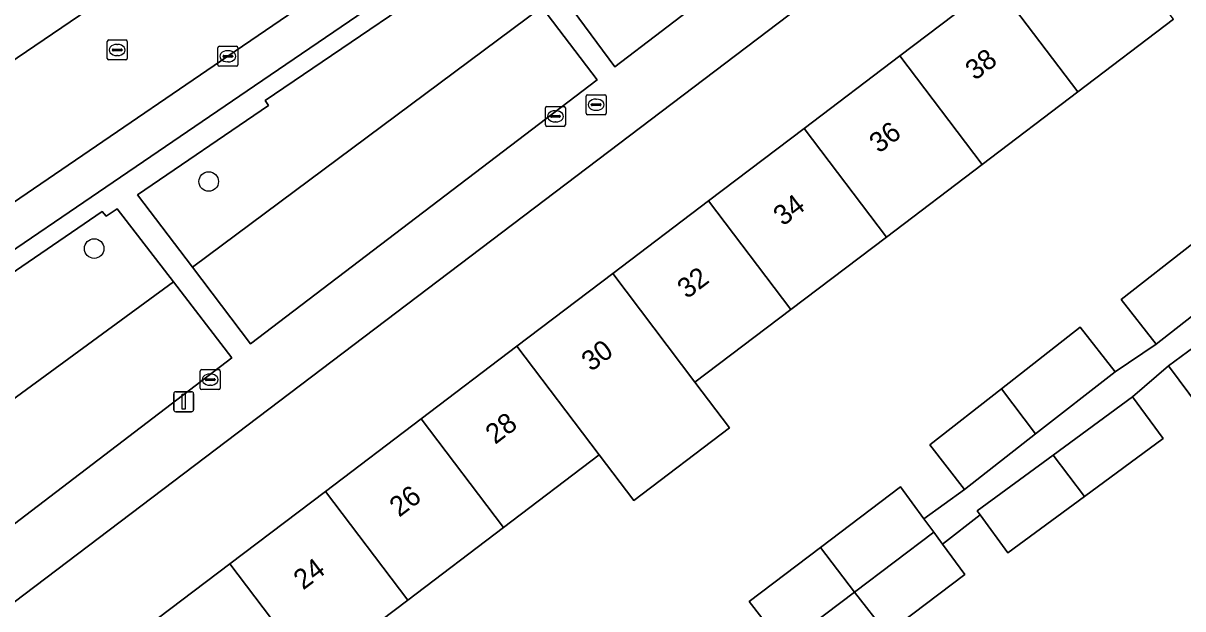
# Model space of a CAD drawing. Extents: x 160030 to 160839, y 385325 to 386450.
# Drawn here: x 160199.8 to 160257.9, y 385906 to 385935.3 of the extents above; entities that cross this region are included whole.
import ezdxf

# ---------------------------------------------------------------- set-up
doc = ezdxf.new("R2010")
doc.units = 0
for name, color, linetype in [('IMGEO_Boom', 7, 'Continuous'), ('IMGEO_Erf', 7, 'Continuous'), ('IMGEO_Groenvoorziening', 7, 'Continuous'), ('IMGEO_Kolk', 7, 'Continuous'), ('IMGEO_Lichtmast', 7, 'Continuous'), ('IMGEO_Pand', 7, 'Continuous'), ('IMGEO_Pand_nummerreeks', 7, 'Continuous'), ('IMGEO_Parkeervlak_open', 7, 'Continuous'), ('IMGEO_Rijbaan_lokaal_open', 7, 'Continuous'), ('IMGEO_Rioolput', 7, 'Continuous'), ('IMGEO_Voetpad_open', 7, 'Continuous')]:
    doc.layers.add(name, color=color, linetype=linetype)

msp = doc.modelspace()

# ---------------------------------------------------------------- linework, layer by layer
at = {"layer": 'IMGEO_Boom'}
for centre in [(160209.126, 385927.347), (160203.397, 385923.996)]:
    msp.add_circle(centre, 0.489, dxfattribs=at)
at = {"layer": 'IMGEO_Erf'}
for points in [[(160259.939, 385952.187), (160193.53, 385901.886)], [(160205.389, 385904.594), (160210.179, 385908.225), (160214.968, 385911.855), (160219.758, 385915.486), (160224.548, 385919.116), (160229.338, 385922.746), (160234.128, 385926.377), (160238.917, 385930.007), (160243.707, 385933.638), (160248.496, 385937.268)], [(160257.405, 385935.465), (160252.615, 385931.834), (160247.826, 385928.205), (160243.035, 385924.574), (160238.246, 385920.944), (160233.456, 385917.314), (160235.183, 385915.036), (160230.393, 385911.405), (160228.666, 385913.683), (160223.876, 385910.053), (160219.086, 385906.422), (160214.297, 385902.793)], [(160237.318, 385904.871), (160236.168, 385906.343), (160239.735, 385909.041), (160243.744, 385912.074), (160244.914, 385910.482), (160246.945, 385911.949), (160245.198, 385914.185), (160248.785, 385916.988), (160252.725, 385920.065), (160254.472, 385917.828), (160256.525, 385919.209), (160254.778, 385921.445), (160258.359, 385924.242)], [(160258.691, 385916.043), (160257.151, 385918.136), (160255.341, 385916.589), (160256.88, 385914.495), (160252.945, 385911.601), (160249.112, 385908.782), (160247.719, 385910.675), (160245.847, 385909.212), (160246.957, 385907.702), (160243.054, 385904.75)]]:
    msp.add_lwpolyline(points, dxfattribs=at)
at = {"layer": 'IMGEO_Groenvoorziening'}
for points in [[(160247.991, 385947.227), (160245.461, 385950.551), (160226.741, 385936.743), (160229.446, 385933.089)], [(160225.794, 385936.069), (160223.408, 385939.191), (160211.948, 385931.393), (160212.117, 385931.145), (160205.573, 385926.677), (160208.311, 385923.062)], [(160228.569, 385932.436), (160225.794, 385936.069), (160208.311, 385923.062), (160211.216, 385919.226)], [(160207.36, 385922.327), (160204.553, 385925.977), (160203.991, 385925.611), (160203.799, 385925.846), (160188.71, 385915.54), (160192.142, 385911.205)]]:
    msp.add_lwpolyline(points, close=True, dxfattribs=at)
for points in [[(160210.283, 385918.527), (160207.36, 385922.327), (160192.142, 385911.205), (160188.71, 385915.54), (160187.317, 385914.588)], [(160186.757, 385910.988), (160191.771, 385904.42), (160210.283, 385918.527)]]:
    msp.add_lwpolyline(points, dxfattribs=at)
at = {"layer": 'IMGEO_Kolk'}
for p, q in [((160209.585, 385933.186), (160209.585, 385934.038)), ((160209.66, 385934.112), (160210.512, 385934.112)), ((160210.073, 385933.892), (160210.098, 385933.892)), ((160210.586, 385934.038), (160210.586, 385933.186)), ((160210.512, 385933.112), (160209.66, 385933.112)), ((160209.844, 385933.606), (160209.844, 385933.618)), ((160210.282, 385933.569), (160209.884, 385933.569)), ((160209.887, 385933.655), (160210.285, 385933.655)), ((160210.096, 385933.332), (160210.071, 385933.332)), ((160210.328, 385933.618), (160210.328, 385933.606)), ((160225.974, 385930.179), (160225.974, 385931.031)), ((160226.049, 385931.105), (160226.901, 385931.105)), ((160226.462, 385930.885), (160226.487, 385930.885)), ((160226.975, 385931.031), (160226.975, 385930.179)), ((160226.233, 385930.599), (160226.233, 385930.611)), ((160226.671, 385930.562), (160226.273, 385930.562)), ((160226.276, 385930.648), (160226.674, 385930.648)), ((160226.485, 385930.325), (160226.46, 385930.325)), ((160226.717, 385930.611), (160226.717, 385930.599)), ((160226.901, 385930.105), (160226.049, 385930.105)), ((160208.702, 385917.017), (160208.702, 385917.869)), ((160208.777, 385917.943), (160209.629, 385917.943)), ((160208.961, 385917.437), (160208.961, 385917.449)), ((160209.004, 385917.486), (160209.402, 385917.486)), ((160209.19, 385917.723), (160209.215, 385917.723)), ((160209.445, 385917.449), (160209.445, 385917.437)), ((160209.703, 385917.869), (160209.703, 385917.017)), ((160209.629, 385916.943), (160208.777, 385916.943)), ((160209.399, 385917.4), (160209.001, 385917.4)), ((160209.213, 385917.163), (160209.188, 385917.163))]:
    msp.add_line(p, q, dxfattribs=at)
for points in [[(160209.585, 385933.186), (160209.585, 385934.038)], [(160209.66, 385934.112), (160210.512, 385934.112)], [(160210.586, 385934.038), (160210.586, 385933.186)], [(160210.512, 385933.112), (160209.66, 385933.112)], [(160225.974, 385930.179), (160225.974, 385931.031)], [(160226.049, 385931.105), (160226.901, 385931.105)], [(160226.975, 385931.031), (160226.975, 385930.179)], [(160226.901, 385930.105), (160226.049, 385930.105)], [(160208.702, 385917.017), (160208.702, 385917.869)], [(160208.777, 385917.943), (160209.629, 385917.943)], [(160209.703, 385917.869), (160209.703, 385917.017)], [(160209.629, 385916.943), (160208.777, 385916.943)]]:
    msp.add_lwpolyline(points, dxfattribs=at)
for centre, radius, start, end in [((160209.662, 385934.036), 0.0765, 91.55205, 178.44795), ((160209.662, 385934.036), 0.0765, 91.55205, 178.44795), ((160210.51, 385934.036), 0.0765, 1.55205, 88.44795), ((160210.51, 385934.036), 0.0765, 1.55205, 88.44795), ((160209.662, 385933.188), 0.0765, 181.55205, 268.44795), ((160209.662, 385933.188), 0.0765, 181.55205, 268.44795), ((160209.884, 385933.615), 0.0403, 85.87752, 175.75265), ((160209.881, 385933.605), 0.0366, 178.93798, 274.71019), ((160210.285, 385933.612), 0.043, 264.86636, 352.45326), ((160210.289, 385933.617), 0.0386, 1.73085, 96.63898), ((160210.51, 385933.188), 0.0765, 271.55205, 358.44795), ((160210.51, 385933.188), 0.0765, 271.55205, 358.44795), ((160226.051, 385931.029), 0.0765, 91.55205, 178.44795), ((160226.051, 385931.029), 0.0765, 91.55205, 178.44795), ((160226.899, 385931.029), 0.0765, 1.55205, 88.44795), ((160226.899, 385931.029), 0.0765, 1.55205, 88.44795), ((160226.273, 385930.608), 0.0403, 85.87752, 175.75265), ((160226.27, 385930.598), 0.0366, 178.93798, 274.71019), ((160226.674, 385930.605), 0.043, 264.86636, 352.45326), ((160226.678, 385930.61), 0.0386, 1.73085, 96.63898), ((160226.051, 385930.181), 0.0765, 181.55205, 268.44795), ((160226.051, 385930.181), 0.0765, 181.55205, 268.44795), ((160226.899, 385930.181), 0.0765, 271.55205, 358.44795), ((160226.899, 385930.181), 0.0765, 271.55205, 358.44795), ((160208.779, 385917.867), 0.0765, 91.55205, 178.44795), ((160208.779, 385917.867), 0.0765, 91.55205, 178.44795), ((160209.001, 385917.446), 0.0403, 85.87752, 175.75265), ((160208.998, 385917.436), 0.0366, 178.93798, 274.71019), ((160209.402, 385917.443), 0.043, 264.86636, 352.45326), ((160209.406, 385917.448), 0.0386, 1.73085, 96.63898), ((160209.627, 385917.867), 0.0765, 1.55205, 88.44795), ((160209.627, 385917.867), 0.0765, 1.55205, 88.44795), ((160208.779, 385917.019), 0.0765, 181.55205, 268.44795), ((160208.779, 385917.019), 0.0765, 181.55205, 268.44795), ((160209.627, 385917.019), 0.0765, 271.55205, 358.44795), ((160209.627, 385917.019), 0.0765, 271.55205, 358.44795)]:
    msp.add_arc(centre, radius, start, end, dxfattribs=at)
for centre, major_axis, ratio, start_param, end_param in [((160210.072, 385933.612), (-0.387, 0.002), 0.722429, 4.712389, 7.853982), ((160210.097, 385933.612), (-0.39, 0.002), 0.717154, 1.570796, 4.712389), ((160226.461, 385930.605), (-0.387, 0.002), 0.722429, 4.712389, 7.853982), ((160226.486, 385930.605), (-0.39, 0.002), 0.717154, 1.570796, 4.712389), ((160209.189, 385917.443), (-0.387, 0.002), 0.722429, 4.712389, 7.853982), ((160209.214, 385917.443), (-0.39, 0.002), 0.717154, 1.570796, 4.712389)]:
    msp.add_ellipse(centre, major_axis=major_axis, ratio=ratio, start_param=start_param, end_param=end_param, dxfattribs=at)
at = {"layer": 'IMGEO_Lichtmast'}
for p, q in [((160207.479, 385916.84), (160208.269, 385916.84)), ((160208.269, 385916.84), (160207.479, 385916.84)), ((160207.379, 385915.94), (160207.379, 385916.74)), ((160207.379, 385916.74), (160207.379, 385915.94)), ((160208.369, 385916.74), (160208.369, 385915.94)), ((160208.369, 385915.94), (160208.369, 385916.74)), ((160208.269, 385915.84), (160207.479, 385915.84)), ((160207.479, 385915.84), (160208.269, 385915.84))]:
    msp.add_line(p, q, dxfattribs=at)
msp.add_lwpolyline([(160207.799, 385916.715), (160207.949, 385916.715), (160207.949, 385915.965), (160207.799, 385915.965), (160207.799, 385916.715)], dxfattribs=at)
for centre, start, end in [((160207.479, 385916.74), 90, 180), ((160207.479, 385916.74), 90, 180), ((160208.269, 385916.74), 0, 90), ((160208.269, 385916.74), 360, 90), ((160207.479, 385915.94), 180, 270), ((160207.479, 385915.94), 180, 270), ((160208.269, 385915.94), 270, 0), ((160208.269, 385915.94), 270, 0)]:
    msp.add_arc(centre, 0.1, start, end, dxfattribs=at)
at = {"layer": 'IMGEO_Pand'}
for points in [[(160248.496, 385937.268), (160252.615, 385931.834), (160257.405, 385935.465), (160253.287, 385940.898)], [(160243.707, 385933.638), (160247.826, 385928.205), (160252.615, 385931.834), (160248.496, 385937.268)], [(160238.917, 385930.007), (160243.035, 385924.574), (160247.826, 385928.205), (160243.707, 385933.638)], [(160234.128, 385926.377), (160238.246, 385920.944), (160243.035, 385924.574), (160238.917, 385930.007)], [(160229.338, 385922.746), (160233.456, 385917.314), (160238.246, 385920.944), (160234.128, 385926.377)], [(160258.359, 385924.242), (160254.778, 385921.445), (160256.525, 385919.209), (160260.073, 385921.98)], [(160229.338, 385922.746), (160224.548, 385919.116), (160228.666, 385913.683), (160230.393, 385911.405), (160235.183, 385915.036), (160233.456, 385917.314)], [(160260.956, 385920.934), (160257.151, 385918.136), (160258.691, 385916.043), (160262.526, 385918.863)], [(160250.5, 385914.726), (160254.472, 385917.828), (160252.725, 385920.065), (160248.785, 385916.988)], [(160219.758, 385915.486), (160223.876, 385910.053), (160228.666, 385913.683), (160224.548, 385919.116)], [(160248.785, 385916.988), (160245.198, 385914.185), (160246.945, 385911.949), (160250.5, 385914.726)], [(160252.945, 385911.601), (160256.88, 385914.495), (160255.341, 385916.589), (160251.376, 385913.672)], [(160214.968, 385911.855), (160219.086, 385906.422), (160223.876, 385910.053), (160219.758, 385915.486)], [(160252.945, 385911.601), (160251.376, 385913.672), (160247.572, 385910.875), (160247.719, 385910.675), (160249.112, 385908.782)], [(160210.179, 385908.225), (160214.297, 385902.793), (160219.086, 385906.422), (160214.968, 385911.855)], [(160245.401, 385909.819), (160244.914, 385910.482), (160243.744, 385912.074), (160239.735, 385909.041), (160241.44, 385906.821)], [(160245.847, 385909.212), (160245.401, 385909.819), (160241.44, 385906.821), (160243.054, 385904.75), (160246.957, 385907.702)], [(160241.44, 385906.821), (160239.735, 385909.041), (160236.168, 385906.343), (160237.318, 385904.871), (160237.891, 385904.137)], [(160205.389, 385904.594), (160209.507, 385899.162), (160214.297, 385902.793), (160210.179, 385908.225)], [(160243.054, 385904.75), (160241.44, 385906.821), (160237.891, 385904.137), (160238.411, 385903.471), (160239.507, 385902.067)]]:
    msp.add_lwpolyline(points, close=True, dxfattribs=at)
at = {"layer": 'IMGEO_Parkeervlak_open'}
msp.add_lwpolyline([(160254.236, 385963.684), (160252.565, 385962.543), (160238.132, 385952.722), (160222.853, 385942.336), (160210.086, 385933.612), (160194.822, 385923.214), (160189.51, 385919.608), (160190.607, 385917.966), (160211.427, 385932.129), (160255.35, 385962.044)], close=True, dxfattribs=at)
at = {"layer": 'IMGEO_Rijbaan_lokaal_open'}
for points in [[(160254.236, 385963.684), (160254.392, 385963.771), (160251.076, 385968.648), (160249.252, 385967.362), (160235.626, 385958.114), (160219.542, 385947.165), (160206.768, 385938.457), (160206.621, 385938.346), (160199.125, 385933.25), (160193.787, 385929.654), (160191.502, 385928.056), (160191.296, 385927.917), (160183.75, 385922.776), (160180.114, 385920.297)], [(160183.845, 385915.715), (160189.51, 385919.608), (160194.822, 385923.214), (160210.086, 385933.612), (160222.853, 385942.336), (160238.132, 385952.722), (160252.565, 385962.543), (160254.236, 385963.684)]]:
    msp.add_lwpolyline(points, dxfattribs=at)
at = {"layer": 'IMGEO_Rioolput'}
for p, q in [((160204.05, 385933.5), (160204.05, 385934.352)), ((160204.125, 385934.426), (160204.977, 385934.426)), ((160205.051, 385934.352), (160205.051, 385933.5)), ((160204.309, 385933.92), (160204.309, 385933.932)), ((160204.747, 385933.883), (160204.349, 385933.883)), ((160204.352, 385933.969), (160204.75, 385933.969)), ((160204.538, 385934.206), (160204.563, 385934.206)), ((160204.793, 385933.932), (160204.793, 385933.92)), ((160204.977, 385933.426), (160204.125, 385933.426)), ((160204.561, 385933.646), (160204.536, 385933.646)), ((160228.011, 385930.762), (160228.011, 385931.614)), ((160228.086, 385931.688), (160228.938, 385931.688)), ((160228.499, 385931.468), (160228.524, 385931.468)), ((160229.012, 385931.614), (160229.012, 385930.762)), ((160228.27, 385931.182), (160228.27, 385931.194)), ((160228.708, 385931.145), (160228.31, 385931.145)), ((160228.313, 385931.231), (160228.711, 385931.231)), ((160228.522, 385930.908), (160228.497, 385930.908)), ((160228.754, 385931.194), (160228.754, 385931.182)), ((160228.938, 385930.688), (160228.086, 385930.688))]:
    msp.add_line(p, q, dxfattribs=at)
for points in [[(160204.05, 385933.5), (160204.05, 385934.352)], [(160204.125, 385934.426), (160204.977, 385934.426)], [(160205.051, 385934.352), (160205.051, 385933.5)], [(160204.977, 385933.426), (160204.125, 385933.426)], [(160228.011, 385930.762), (160228.011, 385931.614)], [(160228.086, 385931.688), (160228.938, 385931.688)], [(160229.012, 385931.614), (160229.012, 385930.762)], [(160228.938, 385930.688), (160228.086, 385930.688)]]:
    msp.add_lwpolyline(points, dxfattribs=at)
for centre, radius, start, end in [((160204.127, 385934.35), 0.0765, 91.55205, 178.44795), ((160204.127, 385934.35), 0.0765, 91.55205, 178.44795), ((160204.975, 385934.35), 0.0765, 1.55205, 88.44795), ((160204.975, 385934.35), 0.0765, 1.55205, 88.44795), ((160204.349, 385933.929), 0.0403, 85.87752, 175.75265), ((160204.346, 385933.919), 0.0366, 178.93798, 274.71019), ((160204.75, 385933.926), 0.043, 264.86636, 352.45326), ((160204.754, 385933.931), 0.0386, 1.73085, 96.63898), ((160204.127, 385933.502), 0.0765, 181.55205, 268.44795), ((160204.127, 385933.502), 0.0765, 181.55205, 268.44795), ((160204.975, 385933.502), 0.0765, 271.55205, 358.44795), ((160204.975, 385933.502), 0.0765, 271.55205, 358.44795), ((160228.088, 385931.612), 0.0765, 91.55205, 178.44795), ((160228.088, 385931.612), 0.0765, 91.55205, 178.44795), ((160228.936, 385931.612), 0.0765, 1.55205, 88.44795), ((160228.936, 385931.612), 0.0765, 1.55205, 88.44795), ((160228.088, 385930.764), 0.0765, 181.55205, 268.44795), ((160228.088, 385930.764), 0.0765, 181.55205, 268.44795), ((160228.31, 385931.191), 0.0403, 85.87752, 175.75265), ((160228.307, 385931.181), 0.0366, 178.93798, 274.71019), ((160228.711, 385931.188), 0.043, 264.86636, 352.45326), ((160228.715, 385931.193), 0.0386, 1.73085, 96.63898), ((160228.936, 385930.764), 0.0765, 271.55205, 358.44795), ((160228.936, 385930.764), 0.0765, 271.55205, 358.44795)]:
    msp.add_arc(centre, radius, start, end, dxfattribs=at)
for centre, major_axis, ratio, start_param, end_param in [((160204.537, 385933.926), (-0.387, 0.002), 0.722429, 4.712389, 7.853982), ((160204.562, 385933.926), (-0.39, 0.002), 0.717154, 1.570796, 4.712389), ((160228.498, 385931.188), (-0.387, 0.002), 0.722429, 4.712389, 7.853982), ((160228.523, 385931.188), (-0.39, 0.002), 0.717154, 1.570796, 4.712389)]:
    msp.add_ellipse(centre, major_axis=major_axis, ratio=ratio, start_param=start_param, end_param=end_param, dxfattribs=at)
at = {"layer": 'IMGEO_Voetpad_open'}
for points in [[(160199.125, 385933.25), (160206.621, 385938.346), (160205.48, 385939.962), (160248.06, 385968.959), (160262.504, 385978.781), (160264.949, 385980.444), (160266.061, 385978.794)], [(160256.53, 385965.166), (160254.392, 385963.771), (160254.236, 385963.684), (160255.35, 385962.044), (160211.427, 385932.129), (160190.607, 385917.966), (160189.51, 385919.608), (160183.845, 385915.715), (160187.317, 385914.588), (160188.71, 385915.54), (160203.799, 385925.846), (160203.991, 385925.611), (160204.553, 385925.977), (160207.36, 385922.327), (160210.283, 385918.527), (160191.771, 385904.42), (160193.53, 385901.886), (160259.939, 385952.187)]]:
    msp.add_lwpolyline(points, dxfattribs=at)
for points in [[(160224.419, 385939.879), (160243.628, 385952.959), (160245.461, 385950.551), (160247.991, 385947.227), (160229.446, 385933.089), (160226.741, 385936.743)], [(160225.794, 385936.069), (160228.569, 385932.436), (160211.216, 385919.226), (160208.311, 385923.062), (160205.573, 385926.677), (160212.117, 385931.145), (160211.948, 385931.393), (160223.408, 385939.191)], [(160264.92, 385923.85), (160266.731, 385925.397), (160270.537, 385928.196), (160274.5, 385931.111), (160275.43, 385931.82), (160274.513, 385933.022), (160273.53, 385932.273), (160269.596, 385929.302), (160266.008, 385926.593), (160264.052, 385925.088), (160260.073, 385921.98), (160256.525, 385919.209), (160254.472, 385917.828), (160250.5, 385914.726), (160246.945, 385911.949), (160244.914, 385910.482), (160245.401, 385909.819), (160245.847, 385909.212), (160247.719, 385910.675), (160247.572, 385910.875), (160251.376, 385913.672), (160255.341, 385916.589), (160257.151, 385918.136), (160260.956, 385920.934)]]:
    msp.add_lwpolyline(points, close=True, dxfattribs=at)

# ---------------------------------------------------------------- texts
at = {"layer": 'IMGEO_Pand_nummerreeks'}
for s, rotation, p in [('38', 37.16005, (160247.465, 385932.37)), ('36', 37.16005, (160242.662, 385928.729)), ('34', 37.16005, (160237.86, 385925.09)), ('32', 37.16005, (160233.056, 385921.45)), ('30', 37.16204, (160228.26, 385917.814)), ('28', 37.16005, (160223.459, 385914.175)), ('26', 37.16005, (160218.656, 385910.534)), ('24', 37.16005, (160213.855, 385906.895))]:
    msp.add_text(s, height=1, rotation=rotation, dxfattribs=at).set_placement(p)

doc.saveas('drawing.dxf')
